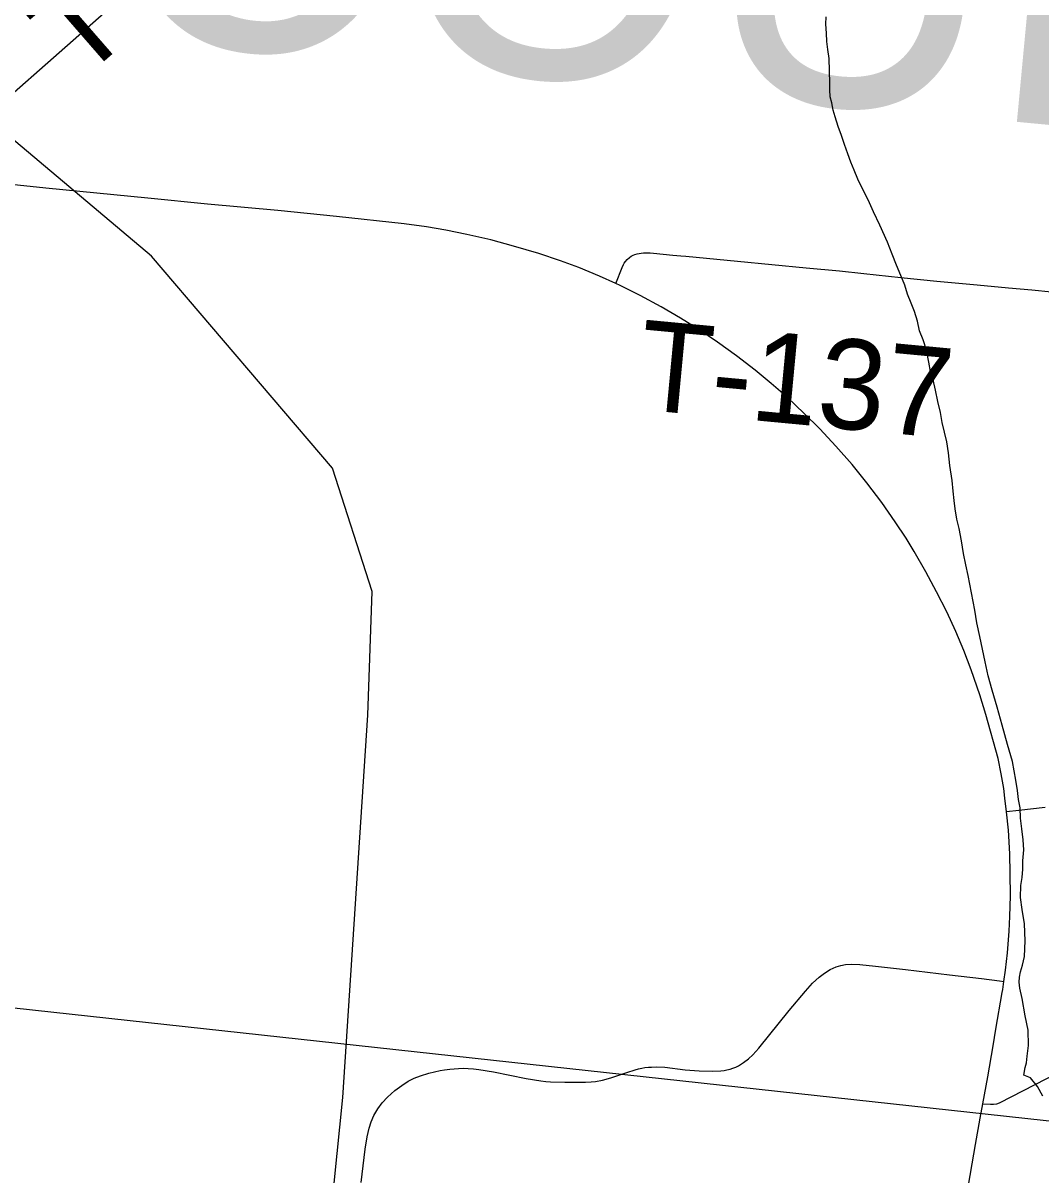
# Model space of a CAD drawing. Extents: x 0 to 1134, y 0 to 440.
# Drawn here: x 835.473 to 836.116, y 356.78 to 357.508 of the extents above; entities that cross this region are included whole.
import ezdxf

# ---------------------------------------------------------------- set-up
doc = ezdxf.new("R2010")
doc.units = 0
for name, color, linetype in [('GM_X_City_Street', 7, 'Continuous'), ('GM_X_County_Text', 7, 'Continuous'), ('GM_X_Minor_River', 7, 'Continuous'), ('GM_X_Rail_Line', 7, 'Continuous'), ('GM_X_Section', 7, 'Continuous'), ('GM_X_State_Route', 7, 'Continuous'), ('GM_X_Township_Road', 7, 'Continuous'), ('GM_X_Township_Road_Text', 7, 'Continuous')]:
    doc.layers.add(name, color=color, linetype=linetype)

msp = doc.modelspace()

# ---------------------------------------------------------------- linework, layer by layer
at = {"layer": 'GM_X_City_Street'}
for points in [[(836.119, 357.01177), (836.1024, 357.0099), (836.0947, 357.00904)], [(835.68679, 356.7748), (835.6893, 356.79575), (835.69056, 356.80368), (835.69181, 356.80904), (835.69315, 356.81309), (835.69484, 356.817), (835.69603, 356.8193), (835.69721, 356.82124), (835.70006, 356.82517), (835.70338, 356.82874), (835.70797, 356.83282), (835.71236, 356.83615), (835.71648, 356.83877), (835.72028, 356.84067), (835.72425, 356.84224), (835.72954, 356.84385), (835.73674, 356.84554), (835.73952, 356.84601), (835.7428, 356.84649), (835.74829, 356.84689), (835.75138, 356.84697), (835.75443, 356.84683), (835.75784, 356.84668), (835.76116, 356.84619), (835.77031, 356.84473), (835.79102, 356.84052), (835.80027, 356.83896), (835.80345, 356.83858), (835.80649, 356.83836), (835.81548, 356.83821), (835.8285, 356.83824), (835.83218, 356.83839), (835.83483, 356.83867), (835.83918, 356.83939), (835.84463, 356.84091), (835.85467, 356.84431), (835.85993, 356.84605), (835.86197, 356.84659), (835.86407, 356.84705), (835.86612, 356.84746), (835.86828, 356.84768), (835.87026, 356.84774), (835.87314, 356.84787), (835.87865, 356.84759), (835.8916, 356.84604), (835.90031, 356.84535), (835.90907, 356.84514), (835.91414, 356.84539), (835.91616, 356.84562), (835.91792, 356.84595), (835.91992, 356.8464), (835.92163, 356.84699), (835.92349, 356.84765), (835.92517, 356.8485), (835.92844, 356.85051), (835.93146, 356.85285), (835.93423, 356.85546), (835.93801, 356.85968), (835.9572, 356.88337), (835.96751, 356.89575), (835.9721, 356.90073), (835.97615, 356.90448), (835.97951, 356.90709), (835.98313, 356.90928), (835.98696, 356.91104), (835.98983, 356.91191), (835.99277, 356.91247), (835.99638, 356.91275), (836.00188, 356.91255), (836.01173, 356.91147), (836.03086, 356.9093), (836.05864, 356.90603), (836.07883, 356.90367), (836.09021, 356.90213), (836.09299, 356.90175)], [(836.0797, 356.82453), (836.08444, 356.82434), (836.0864, 356.82426), (836.08853, 356.82449), (836.0901, 356.82513), (836.12749, 356.84421)]]:
    msp.add_lwpolyline(points, dxfattribs=at)
at = {"layer": 'GM_X_Minor_River'}
for points in [[(836.10554, 356.84249), (836.10638, 356.84742), (836.10718, 356.85044), (836.10763, 356.85461), (836.1085, 356.86144), (836.10827, 356.87094), (836.10651, 356.88008), (836.10441, 356.89113), (836.103, 356.89761), (836.10268, 356.90142), (836.10273, 356.90446), (836.10354, 356.90786), (836.10474, 356.91202), (836.10597, 356.9177), (836.10651, 356.92756), (836.10592, 356.93821), (836.10454, 356.94735), (836.10353, 356.95496), (836.10364, 356.96256), (836.10448, 356.96748), (836.10495, 356.97279), (836.10503, 356.97811), (836.10552, 356.98493), (836.10524, 356.9914), (836.10421, 356.99825), (836.10356, 357.0051), (836.10328, 357.01156), (836.10223, 357.01689), (836.10156, 357.0226), (836.10052, 357.02908), (836.09843, 357.04088), (836.09518, 357.05157), (836.09196, 357.06378), (836.08872, 357.07522), (836.08547, 357.08591), (836.08296, 357.09507), (836.0812, 357.10383), (836.07943, 357.11183), (836.07766, 357.11984), (836.0759, 357.1286), (836.07451, 357.1366), (836.0703, 357.15832), (836.06889, 357.16518), (836.06748, 357.17242), (836.06609, 357.18041), (836.06469, 357.18804), (836.06327, 357.19413), (836.06223, 357.20061), (836.06156, 357.20593), (836.06089, 357.21164), (836.06024, 357.21849), (836.05887, 357.22801), (836.05786, 357.236), (836.05683, 357.24285), (836.0554, 357.24895), (836.05398, 357.25505), (836.05295, 357.26153), (836.05116, 357.26839), (836.04975, 357.27563), (836.04834, 357.28211), (836.04652, 357.28745), (836.04547, 357.29317), (836.04408, 357.30079), (836.0419, 357.30728), (836.03972, 357.31301), (836.03829, 357.31911), (836.03649, 357.32522), (836.0343, 357.33057), (836.03211, 357.3363), (836.0303, 357.34203), (836.02774, 357.34814), (836.02519, 357.35464), (836.02226, 357.36152), (836.01934, 357.36917), (836.01458, 357.37988), (836.01054, 357.3883), (836.00724, 357.39595), (836.00355, 357.40284), (836.00061, 357.40897), (835.99842, 357.4147), (835.99622, 357.41967), (835.99441, 357.42502), (835.99222, 357.43075), (835.99042, 357.43648), (835.98823, 357.44221), (835.98643, 357.44832), (835.98498, 357.45252), (835.98429, 357.45708), (835.98321, 357.4609), (835.9829, 357.46546), (835.98297, 357.46964), (835.98246, 357.48522), (835.98179, 357.49092), (835.98111, 357.49587), (835.98081, 357.50119), (835.98052, 357.5069), (835.98059, 357.51145)], [(836.11748, 356.82939), (836.11416, 356.83552), (836.10969, 356.84091), (836.10554, 356.84249)]]:
    msp.add_lwpolyline(points, dxfattribs=at)
at = {"layer": 'GM_X_Rail_Line'}
msp.add_lwpolyline([(835.21913, 355.71807), (835.51557, 355.83402), (835.57077, 355.86166), (835.62995, 356.38072), (835.67528, 356.82853), (835.69092, 357.07017), (835.6937, 357.14826), (835.66861, 357.22633), (835.5543, 357.36017), (835.44963, 357.44839), (835.66966, 357.64243), (835.72833, 357.70276), (835.81146, 357.76798)], dxfattribs=at)
at = {"layer": 'GM_X_Section'}
msp.add_lwpolyline([(836.191, 356.80611), (836.09234, 355.81302), (835.08863, 355.91109), (835.18938, 356.91551)], close=True, dxfattribs=at)
at = {"layer": 'GM_X_State_Route'}
for points in [[(836.08928, 357.04266), (836.08164, 357.0706), (836.0778, 357.08304), (836.07234, 357.09886), (836.06768, 357.11102), (836.06261, 357.12301), (836.05688, 357.13539), (836.05047, 357.14813), (836.04368, 357.16067), (836.03628, 357.17359), (836.03112, 357.18205), (836.02432, 357.19242), (836.01575, 357.20458), (836.00641, 357.21696), (835.99701, 357.22849), (835.9868, 357.24015), (835.97664, 357.25103), (835.96656, 357.26111), (835.95616, 357.27086), (835.9459, 357.27985), (835.93584, 357.28811), (835.92404, 357.29718), (835.91197, 357.30589), (835.90014, 357.31386), (835.88859, 357.3211), (835.87626, 357.32827), (835.86316, 357.33532), (835.85039, 357.34168), (835.84766, 357.34293), (835.83742, 357.34761), (835.82426, 357.35308), (835.81265, 357.35742), (835.79912, 357.36191), (835.78306, 357.36666), (835.76868, 357.3705), (835.75358, 357.37404), (835.74021, 357.37672), (835.72798, 357.37874), (835.71384, 357.38062), (835.67123, 357.38525), (835.63416, 357.38906), (835.58961, 357.39319), (835.55189, 357.39697), (835.48758, 357.40325), (835.4655, 357.40552)], [(836.09224, 356.89681), (836.09299, 356.90175), (836.09407, 356.90892), (836.0953, 356.92), (836.09627, 356.9336), (836.09673, 356.94289), (836.09709, 356.9559), (836.09701, 356.97015), (836.09664, 356.98254), (836.09578, 356.9974), (836.0947, 357.00904), (836.09365, 357.01773), (836.09284, 357.02385), (836.09117, 357.03297), (836.08928, 357.04266)], [(836.07509, 356.7988), (836.07801, 356.81532), (836.0797, 356.82453), (836.08281, 356.84159), (836.0861, 356.86118), (836.08789, 356.87159), (836.09194, 356.89483), (836.09224, 356.89681)], [(836.06227, 356.71342), (836.06956, 356.76698), (836.07509, 356.7988)]]:
    msp.add_lwpolyline(points, dxfattribs=at)
at = {"layer": 'GM_X_Township_Road'}
msp.add_lwpolyline([(835.84766, 357.34293), (835.85174, 357.35307), (835.8525, 357.35498), (835.85294, 357.35588), (835.85372, 357.35697), (835.85492, 357.35819), (835.85645, 357.35947), (835.85738, 357.36016), (835.85873, 357.36083), (835.85971, 357.36125), (835.8612, 357.36175), (835.86244, 357.36203), (835.86377, 357.36226), (835.86516, 357.36242), (835.867, 357.36247), (835.86937, 357.36242), (835.87143, 357.36226), (835.88382, 357.36091), (835.88876, 357.36048), (835.89186, 357.36018), (835.92466, 357.35702), (835.94633, 357.35495), (835.96799, 357.35294), (835.98903, 357.35092), (836.00447, 357.34934), (836.02788, 357.34681), (836.05067, 357.34446), (836.06673, 357.34303), (836.07601, 357.34217), (836.09579, 357.34021), (836.11065, 357.33891), (836.12303, 357.33777)], dxfattribs=at)

# ---------------------------------------------------------------- texts
at = {"layer": 'GM_X_County_Text'}
msp.add_text('GREENE COUNTY', height=0.1893939, rotation=354.61584, dxfattribs=at).set_placement((834.38528, 357.60688))
at = {"layer": 'GM_X_Township_Road_Text'}
for s, rotation, p in [('T-85', 41.01839, (835.50944, 357.47051)), ('T-137', 354.61057, (835.86012, 357.26362))]:
    msp.add_text(s, height=0.056818, rotation=rotation, dxfattribs=at).set_placement(p)

doc.saveas('drawing.dxf')
